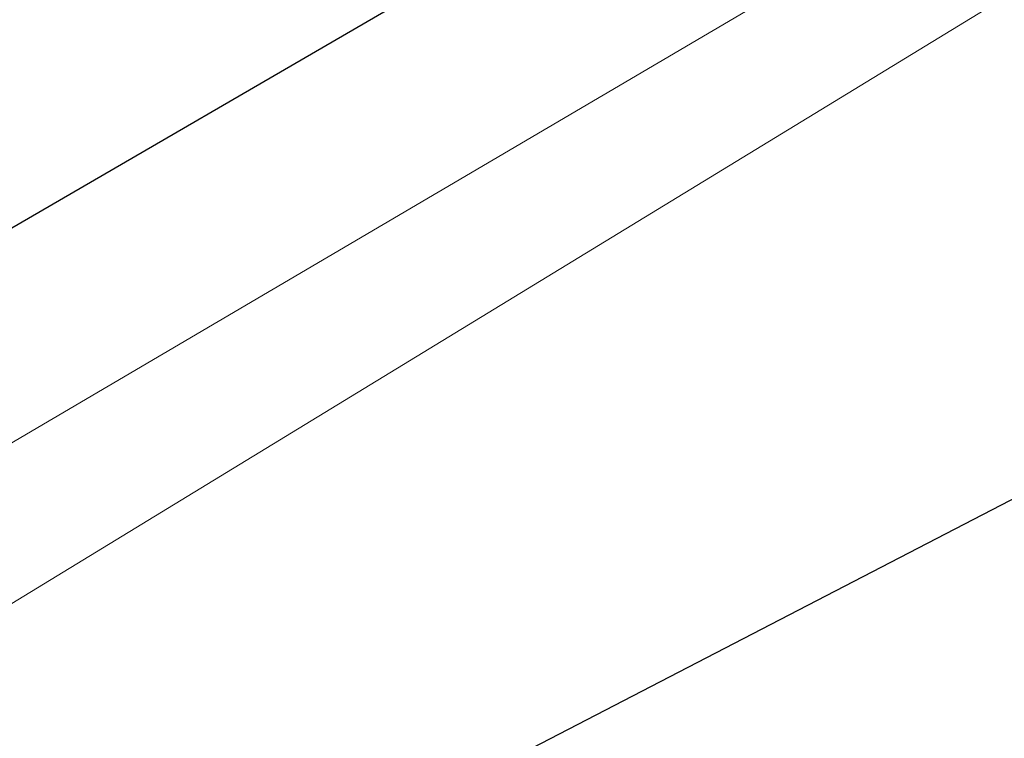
# Model space of a CAD drawing. Header units: metres. Extents: x 163628 to 167855, y 402678 to 405435.
# Tile 459 of 656: x 167389.08 to 167391.4, y 404849.26 to 404850.95. Entities that reach past the tile are written whole.
import ezdxf

# ---------------------------------------------------------------- set-up
doc = ezdxf.new("R2010")
doc.units = ezdxf.units.M
for name, color, linetype, lineweight in [('X-CA190022.004-UO-BGT_Ondergrond$0$GE_367_OWGBerm_groenvoorziening_grasenk_GEM', 253, 'Continuous', 9), ('X-CA190022.004-UO-BGT_Ondergrond$0$GE_523_WTDGreppel_drogesloot_Vlak_GEM', 253, 'Continuous', 9), ('X-CA190022.004-UO-DTM inmeting$0$B-WE-GW-WATERGANG_INSTEEK-G', 246, 'Continuous', 0), ('X-CA190022.004-UO-DWM_Snelfietsroute$0$N-WE-GW-BERM-G', 125, 'Continuous', 25)]:
    doc.layers.add(name, color=color, linetype=linetype, lineweight=lineweight)

msp = doc.modelspace()

# ---------------------------------------------------------------- linework, layer by layer
at = {"layer": 'X-CA190022.004-UO-BGT_Ondergrond$0$GE_367_OWGBerm_groenvoorziening_grasenk_GEM', "flags": 128}
msp.add_lwpolyline([(167428.736, 404873.653), (167429.605, 404872.017), (167421.604, 404868.715), (167413.318, 404864.38), (167356.353, 404829.62)], dxfattribs=at)
at = {"layer": 'X-CA190022.004-UO-BGT_Ondergrond$0$GE_523_WTDGreppel_drogesloot_Vlak_GEM', "flags": 128}
msp.add_lwpolyline([(167358.307, 404826.13), (167275.473, 404779.745), (167230.219, 404757.556), (167229.015, 404761.988), (167269.084, 404781.856), (167356.353, 404829.62), (167413.318, 404864.38)], dxfattribs=at)
at = {"layer": 'X-CA190022.004-UO-DTM inmeting$0$B-WE-GW-WATERGANG_INSTEEK-G'}
msp.add_polyline3d([(167424.087, 404868.605, 8.97), (167423.711, 404868.842, 8.959), (167422.989, 404868.93, 8.938), (167422.009, 404868.765, 8.935), (167416.289, 404865.999, 8.928), (167408.983, 404861.929, 8.926), (167399.57, 404856.066, 8.98), (167393.098, 404852.33, 8.886), (167387.013, 404848.752, 8.898), (167380.301, 404844.453, 8.818), (167372.705, 404839.84, 8.811)], dxfattribs=at)
at = {"layer": 'X-CA190022.004-UO-DWM_Snelfietsroute$0$N-WE-GW-BERM-G', "flags": 128}
for points, elevation in [([(167368.8096, 404835.8596), (167373.0552, 404838.5052), (167373.9925, 404838.8824), (167377.324, 404841.1109), (167381.6441, 404843.6282), (167385.8757, 404846.2981), (167390.0274, 404849.1055), (167394.4241, 404851.3836), (167394.4768, 404851.4), (167395.0753, 404851.7923), (167398.7107, 404853.765), (167398.8852, 404853.7823), (167399.9041, 404854.138), (167400.7468, 404854.7908), (167401.5602, 404855.486), (167402.3886, 404856.1516), (167403.4001, 404856.5328), (167404.3253, 404857.0518), (167405.0984, 404857.7963)], 9.2251), ([(167330.5885, 404816.5251), (167397.5135, 404855.3677)], 9.3202)]:
    msp.add_lwpolyline(points, dxfattribs=dict(at, elevation=elevation))

doc.saveas('drawing.dxf')
